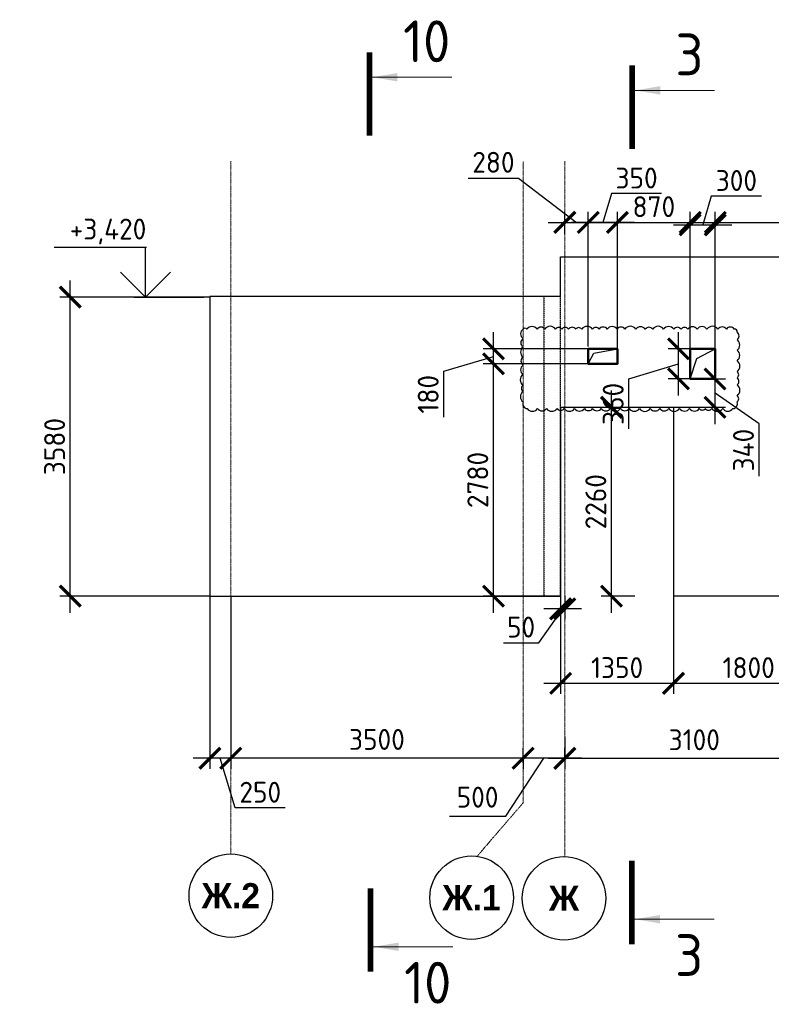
# Model space of a CAD drawing. Header units: millimetres. Extents: x 247266 to 730847, y -636031 to 10052.
# Tile 326 of 330: x 676003 to 685002, y -119462 to -107675. Entities that reach past the tile are written whole.
import ezdxf

# ---------------------------------------------------------------- set-up
doc = ezdxf.new("R2010")
doc.units = ezdxf.units.MM
for name, pattern in [('______5', [1100, 800, -100, 100, -100]), ('________', [0]), ('HIDDEN2', [4.7625, 3.175, -1.5875]), ('осевая', [50.8, 31.75, -6.35, 6.35, -6.35])]:
    doc.linetypes.add(name, pattern=pattern)
for name, color, linetype, lineweight in [('Standard', 7, 'Continuous', 25), ('Оси', 7, '______5', 18), ('Узлы', 7, 'Continuous', 0)]:
    doc.layers.add(name, color=color, linetype=linetype, lineweight=lineweight)
doc.layers.add('Исправления', color=1, linetype='Continuous')
doc.layers.add('РАЗМЕРЫ', color=7, linetype='Continuous')
doc.styles.add('Century Gothic', font='GOTHIC.TTF')
doc.styles.add('GOST-2.304_Type-B', font='GOST_Common.ttf')
doc.dimstyles.new('СПДС', dxfattribs={"dimscale": 100, "dimtxt": 2.5, "dimasz": 2.5, "dimexe": 1.25, "dimexo": 0, "dimtad": 1, "dimdec": 0, "dimtxsty": 'GOST-2.304_Type-B', "dimblk": 'ARCHTICK', "dimcen": 2.5, "dimdle": 2, "dimadec": 0, "dimazin": 2, "dimtfac": 0.75, "dimtdec": 0, "dimtmove": 1, "dimatfit": 3, "dimfxl": 1, "dimtolj": 1, "dimarcsym": 1})

# ---------------------------------------------------------------- blocks, each defined once
blk = doc.blocks.new('NSY101')
at = {"color": 0, "linetype": 'ByBlock', "lineweight": -2}
blk.add_circle((0, 0), 50, dxfattribs=at)
blk = doc.blocks.new('_ArchTick')
at = {"color": 0, "linetype": 'ByBlock', "const_width": 0.15}
blk.add_lwpolyline([(-0.5, -0.5), (0.5, 0.5)], dxfattribs=at)
blk = doc.blocks.new('*D3137')
at = {"color": 0, "lineweight": -2}
for p, q in [((688630, -116520), (688630, -116395)), ((689730, -116520), (689730, -116395)), ((689930, -116520), (688430, -116520))]:
    blk.add_line(p, q, dxfattribs=at)
at = {"layer": 'DEFPOINTS', "color": 0, "ltscale": 100}
for p in [(688630, -116520), (688630, -116520), (689730, -116520)]:
    blk.add_point(p, dxfattribs=at)
at = {"color": 0, "lineweight": -2, "ltscale": 100, "xscale": 250, "yscale": 250, "zscale": 250, "rotation": 180}
blk.add_blockref('_ArchTick', (688630, -116520), dxfattribs=at)
at = {"color": 0, "lineweight": -2, "ltscale": 100, "xscale": 250, "yscale": 250, "zscale": 250}
blk.add_blockref('_ArchTick', (689730, -116520), dxfattribs=at)
at = {"color": 0, "lineweight": 0, "ltscale": 100, "insert": (689180, -116295), "char_height": 250, "width": 83333.33, "attachment_point": 5, "style": 'GOST-2.304_Type-B'}
blk.add_mtext('\\A1;1100', dxfattribs=at)
blk = doc.blocks.new('*D3138')
at = {"color": 0, "lineweight": -2}
for p, q in [((685630, -116520), (685630, -116395)), ((688630, -116520), (688630, -116395)), ((688830, -116520), (685430, -116520))]:
    blk.add_line(p, q, dxfattribs=at)
at = {"layer": 'DEFPOINTS', "color": 0, "ltscale": 100}
for p in [(685630, -116520), (685630, -116520), (688630, -116520)]:
    blk.add_point(p, dxfattribs=at)
at = {"color": 0, "lineweight": -2, "ltscale": 100, "xscale": 250, "yscale": 250, "zscale": 250, "rotation": 180}
blk.add_blockref('_ArchTick', (685630, -116520), dxfattribs=at)
at = {"color": 0, "lineweight": -2, "ltscale": 100, "xscale": 250, "yscale": 250, "zscale": 250}
blk.add_blockref('_ArchTick', (688630, -116520), dxfattribs=at)
at = {"color": 0, "lineweight": 0, "ltscale": 100, "insert": (687155, -116295), "char_height": 250, "width": 83333.33, "attachment_point": 5, "style": 'GOST-2.304_Type-B'}
blk.add_mtext('\\A1;3000', dxfattribs=at)
blk = doc.blocks.new('*D3139')
at = {"color": 0, "lineweight": -2}
for p, q in [((682530, -116258), (682530, -116645)), ((685630, -116520), (685630, -116395)), ((685830, -116520), (682330, -116520))]:
    blk.add_line(p, q, dxfattribs=at)
at = {"layer": 'DEFPOINTS', "color": 0, "ltscale": 100}
for p in [(682530, -116258), (682530, -116520), (685630, -116520)]:
    blk.add_point(p, dxfattribs=at)
at = {"color": 0, "lineweight": -2, "ltscale": 100, "xscale": 250, "yscale": 250, "zscale": 250, "rotation": 180}
blk.add_blockref('_ArchTick', (682530, -116520), dxfattribs=at)
at = {"color": 0, "lineweight": -2, "ltscale": 100, "xscale": 250, "yscale": 250, "zscale": 250}
blk.add_blockref('_ArchTick', (685630, -116520), dxfattribs=at)
at = {"color": 0, "lineweight": 0, "ltscale": 100, "insert": (684080, -116295), "char_height": 250, "width": 83333.33, "attachment_point": 5, "style": 'GOST-2.304_Type-B'}
blk.add_mtext('\\A1;3100', dxfattribs=at)
blk = doc.blocks.new('*D3140')
at = {"layer": 'DEFPOINTS', "color": 0, "ltscale": 100}
for p in [(682480, -114575), (683831, -114575), (683831, -115619)]:
    blk.add_point(p, dxfattribs=at)
at = {"layer": 'РАЗМЕРЫ', "color": 0, "lineweight": -2}
for p, q in [((682480, -114575), (682480, -115744)), ((683831, -114575), (683831, -115744)), ((682280, -115619), (684031, -115619))]:
    blk.add_line(p, q, dxfattribs=at)
at = {"layer": 'РАЗМЕРЫ', "color": 0, "lineweight": -2, "ltscale": 100, "xscale": 250, "yscale": 250, "zscale": 250, "rotation": 180}
blk.add_blockref('_ArchTick', (682480, -115619), dxfattribs=at)
at = {"layer": 'РАЗМЕРЫ', "color": 0, "lineweight": -2, "ltscale": 100, "xscale": 250, "yscale": 250, "zscale": 250}
blk.add_blockref('_ArchTick', (683831, -115619), dxfattribs=at)
at = {"layer": 'РАЗМЕРЫ', "color": 0, "lineweight": 0, "ltscale": 100, "insert": (683156, -115431), "char_height": 250, "attachment_point": 5, "style": 'GOST-2.304_Type-B'}
blk.add_mtext('\\A1;1350', dxfattribs=at)
blk = doc.blocks.new('*D3152')
at = {"layer": 'DEFPOINTS', "color": 0, "ltscale": 100}
for p in [(683831, -114575), (685630, -114860), (685630, -115619)]:
    blk.add_point(p, dxfattribs=at)
at = {"layer": 'РАЗМЕРЫ', "color": 0, "lineweight": -2}
for p, q in [((683831, -114575), (683831, -115744)), ((685630, -114860), (685630, -115744)), ((683631, -115619), (685830, -115619))]:
    blk.add_line(p, q, dxfattribs=at)
at = {"layer": 'РАЗМЕРЫ', "color": 0, "lineweight": -2, "ltscale": 100, "xscale": 250, "yscale": 250, "zscale": 250, "rotation": 180}
blk.add_blockref('_ArchTick', (683831, -115619), dxfattribs=at)
at = {"layer": 'РАЗМЕРЫ', "color": 0, "lineweight": -2, "ltscale": 100, "xscale": 250, "yscale": 250, "zscale": 250}
blk.add_blockref('_ArchTick', (685630, -115619), dxfattribs=at)
at = {"layer": 'РАЗМЕРЫ', "color": 0, "lineweight": 0, "ltscale": 100, "insert": (684731, -115431), "char_height": 250, "attachment_point": 5, "style": 'GOST-2.304_Type-B'}
blk.add_mtext('\\A1;1800', dxfattribs=at)
blk = doc.blocks.new('*D3156')
at = {"layer": 'DEFPOINTS', "color": 0, "ltscale": 100}
for p in [(682642, -112315), (683089, -112315), (683370, -114575)]:
    blk.add_point(p, dxfattribs=at)
at = {"layer": 'РАЗМЕРЫ', "color": 0, "lineweight": -2}
for p, q in [((683089, -114775), (683089, -112115)), ((682642, -112315), (683214, -112315)), ((683370, -114575), (682964, -114575))]:
    blk.add_line(p, q, dxfattribs=at)
at = {"layer": 'РАЗМЕРЫ', "color": 0, "lineweight": -2, "ltscale": 100, "xscale": 250, "yscale": 250, "zscale": 250}
for p, rotation in [((683089, -112315), 90), ((683089, -114575), 270)]:
    blk.add_blockref('_ArchTick', p, dxfattribs=dict(at, rotation=rotation))
at = {"layer": 'РАЗМЕРЫ', "color": 0, "lineweight": 0, "ltscale": 100, "insert": (682901, -113445), "char_height": 250, "attachment_point": 5, "rotation": 90, "style": 'GOST-2.304_Type-B'}
blk.add_mtext('\\A1;2260', dxfattribs=at)
blk = doc.blocks.new('*D3157')
at = {"layer": 'DEFPOINTS', "color": 0, "ltscale": 100}
for p in [(684331, -110131), (684031, -111615), (684331, -111615)]:
    blk.add_point(p, dxfattribs=at)
at = {"layer": 'РАЗМЕРЫ', "color": 0, "lineweight": -2}
for p, q in [((684284, -109787), (684181, -110131)), ((684884, -109787), (684284, -109787)), ((684031, -111615), (684031, -110006)), ((684331, -111615), (684331, -110006)), ((683831, -110131), (684531, -110131))]:
    blk.add_line(p, q, dxfattribs=at)
at = {"layer": 'РАЗМЕРЫ', "color": 0, "lineweight": -2, "ltscale": 100, "xscale": 250, "yscale": 250, "zscale": 250, "rotation": 180}
blk.add_blockref('_ArchTick', (684031, -110131), dxfattribs=at)
at = {"layer": 'РАЗМЕРЫ', "color": 0, "lineweight": -2, "ltscale": 100, "xscale": 250, "yscale": 250, "zscale": 250}
blk.add_blockref('_ArchTick', (684331, -110131), dxfattribs=at)
at = {"layer": 'РАЗМЕРЫ', "color": 0, "lineweight": 0, "ltscale": 100, "insert": (684584, -109600), "char_height": 250, "attachment_point": 5, "style": 'GOST-2.304_Type-B'}
blk.add_mtext('\\A1;300', dxfattribs=at)
blk = doc.blocks.new('*D3146')
at = {"layer": 'DEFPOINTS', "color": 0, "ltscale": 100}
for p in [(686581, -110101), (686581, -110515), (684331, -111615)]:
    blk.add_point(p, dxfattribs=at)
at = {"layer": 'РАЗМЕРЫ', "color": 0, "lineweight": -2}
for p, q in [((684331, -111615), (684331, -109976)), ((686581, -110515), (686581, -109976)), ((684131, -110101), (686781, -110101))]:
    blk.add_line(p, q, dxfattribs=at)
at = {"layer": 'РАЗМЕРЫ', "color": 0, "lineweight": -2, "ltscale": 100, "xscale": 250, "yscale": 250, "zscale": 250, "rotation": 180}
blk.add_blockref('_ArchTick', (684331, -110101), dxfattribs=at)
at = {"layer": 'РАЗМЕРЫ', "color": 0, "lineweight": -2, "ltscale": 100, "xscale": 250, "yscale": 250, "zscale": 250}
blk.add_blockref('_ArchTick', (686581, -110101), dxfattribs=at)
at = {"layer": 'РАЗМЕРЫ', "color": 0, "lineweight": 0, "ltscale": 100, "insert": (685456, -109914), "char_height": 250, "attachment_point": 5, "style": 'GOST-2.304_Type-B'}
blk.add_mtext('\\A1;2250', dxfattribs=at)
blk = doc.blocks.new('*D3135')
at = {"layer": 'DEFPOINTS', "color": 0, "ltscale": 100}
for p in [(681676, -111795), (682834, -111795), (682465, -114575)]:
    blk.add_point(p, dxfattribs=at)
at = {"layer": 'РАЗМЕРЫ', "color": 0, "lineweight": -2}
for p, q in [((681676, -114775), (681676, -111595)), ((682834, -111795), (681551, -111795)), ((682465, -114575), (681551, -114575))]:
    blk.add_line(p, q, dxfattribs=at)
at = {"layer": 'РАЗМЕРЫ', "color": 0, "lineweight": -2, "ltscale": 100, "xscale": 250, "yscale": 250, "zscale": 250}
for p, rotation in [((681676, -111795), 90), ((681676, -114575), 270)]:
    blk.add_blockref('_ArchTick', p, dxfattribs=dict(at, rotation=rotation))
at = {"layer": 'РАЗМЕРЫ', "color": 0, "lineweight": 0, "ltscale": 100, "insert": (681488, -113185), "char_height": 250, "attachment_point": 5, "rotation": 90, "style": 'GOST-2.304_Type-B'}
blk.add_mtext('\\A1;2780', dxfattribs=at)
blk = doc.blocks.new('*D3136')
at = {"layer": 'DEFPOINTS', "color": 0, "ltscale": 100}
for p in [(681676, -111615), (682834, -111615), (682834, -111795)]:
    blk.add_point(p, dxfattribs=at)
at = {"layer": 'РАЗМЕРЫ', "color": 0, "lineweight": -2}
for p, q in [((681676, -111995), (681676, -111415)), ((682834, -111615), (681551, -111615)), ((681082, -111884), (681676, -111705)), ((682834, -111795), (681551, -111795)), ((681082, -112434), (681082, -111884))]:
    blk.add_line(p, q, dxfattribs=at)
at = {"layer": 'РАЗМЕРЫ', "color": 0, "lineweight": -2, "ltscale": 100, "xscale": 250, "yscale": 250, "zscale": 250}
for p, rotation in [((681676, -111615), 90), ((681676, -111795), 270)]:
    blk.add_blockref('_ArchTick', p, dxfattribs=dict(at, rotation=rotation))
at = {"layer": 'РАЗМЕРЫ', "color": 0, "lineweight": 0, "ltscale": 100, "insert": (680894, -112159), "char_height": 250, "attachment_point": 5, "rotation": 90, "style": 'GOST-2.304_Type-B'}
blk.add_mtext('\\A1;180', dxfattribs=at)
blk = doc.blocks.new('*D3144')
at = {"layer": 'DEFPOINTS', "color": 0, "ltscale": 100}
for p in [(684181, -111975), (684328, -111975), (683413, -112315)]:
    blk.add_point(p, dxfattribs=at)
at = {"layer": 'РАЗМЕРЫ', "color": 0, "lineweight": -2}
for p, q in [((684328, -112515), (684328, -111775)), ((684181, -111975), (684453, -111975)), ((684857, -112514), (684328, -112145)), ((683413, -112315), (684453, -112315)), ((684857, -113140), (684857, -112514))]:
    blk.add_line(p, q, dxfattribs=at)
at = {"layer": 'РАЗМЕРЫ', "color": 0, "lineweight": -2, "ltscale": 100, "xscale": 250, "yscale": 250, "zscale": 250}
for p, rotation in [((684328, -111975), 90), ((684328, -112315), 270)]:
    blk.add_blockref('_ArchTick', p, dxfattribs=dict(at, rotation=rotation))
at = {"layer": 'РАЗМЕРЫ', "color": 0, "lineweight": 0, "ltscale": 100, "insert": (684669, -112827), "char_height": 250, "attachment_point": 5, "rotation": 90, "style": 'GOST-2.304_Type-B'}
blk.add_mtext('\\A1;340', dxfattribs=at)
blk = doc.blocks.new('*D3145')
at = {"layer": 'DEFPOINTS', "color": 0, "ltscale": 100}
for p in [(683891, -111615), (684091, -111615), (684181, -111975)]:
    blk.add_point(p, dxfattribs=at)
at = {"layer": 'РАЗМЕРЫ', "color": 0, "lineweight": -2}
for p, q in [((683891, -112175), (683891, -111415)), ((684091, -111615), (683766, -111615)), ((683297, -111974), (683891, -111795)), ((683297, -112574), (683297, -111974)), ((684181, -111975), (683766, -111975))]:
    blk.add_line(p, q, dxfattribs=at)
at = {"layer": 'РАЗМЕРЫ', "color": 0, "lineweight": -2, "ltscale": 100, "xscale": 250, "yscale": 250, "zscale": 250}
for p, rotation in [((683891, -111615), 90), ((683891, -111975), 270)]:
    blk.add_blockref('_ArchTick', p, dxfattribs=dict(at, rotation=rotation))
at = {"layer": 'РАЗМЕРЫ', "color": 0, "lineweight": 0, "ltscale": 100, "insert": (683109, -112274), "char_height": 250, "attachment_point": 5, "rotation": 90, "style": 'GOST-2.304_Type-B'}
blk.add_mtext('\\A1;360', dxfattribs=at)
blk = doc.blocks.new('*D3141')
at = {"layer": 'DEFPOINTS', "color": 0, "ltscale": 100}
for p in [(682810, -110101), (682530, -110244), (682810, -111585)]:
    blk.add_point(p, dxfattribs=at)
at = {"layer": 'РАЗМЕРЫ', "color": 0, "lineweight": -2}
for p, q in [((681374, -109570), (681975, -109570)), ((681975, -109570), (682670, -110101)), ((682530, -110244), (682530, -109976)), ((682810, -111585), (682810, -109976)), ((682330, -110101), (683010, -110101))]:
    blk.add_line(p, q, dxfattribs=at)
at = {"layer": 'РАЗМЕРЫ', "color": 0, "lineweight": -2, "ltscale": 100, "xscale": 250, "yscale": 250, "zscale": 250, "rotation": 180}
blk.add_blockref('_ArchTick', (682530, -110101), dxfattribs=at)
at = {"layer": 'РАЗМЕРЫ', "color": 0, "lineweight": -2, "ltscale": 100, "xscale": 250, "yscale": 250, "zscale": 250}
blk.add_blockref('_ArchTick', (682810, -110101), dxfattribs=at)
at = {"layer": 'РАЗМЕРЫ', "color": 0, "lineweight": 0, "ltscale": 100, "insert": (681675, -109382), "char_height": 250, "attachment_point": 5, "style": 'GOST-2.304_Type-B'}
blk.add_mtext('\\A1;280', dxfattribs=at)
blk = doc.blocks.new('*D3142')
at = {"layer": 'DEFPOINTS', "color": 0, "ltscale": 100}
for p in [(684031, -110101), (683160, -111612), (684031, -111585)]:
    blk.add_point(p, dxfattribs=at)
at = {"layer": 'РАЗМЕРЫ', "color": 0, "lineweight": -2}
for p, q in [((683160, -111612), (683160, -109976)), ((684031, -111585), (684031, -109976)), ((682960, -110101), (684231, -110101))]:
    blk.add_line(p, q, dxfattribs=at)
at = {"layer": 'РАЗМЕРЫ', "color": 0, "lineweight": -2, "ltscale": 100, "xscale": 250, "yscale": 250, "zscale": 250, "rotation": 180}
blk.add_blockref('_ArchTick', (683160, -110101), dxfattribs=at)
at = {"layer": 'РАЗМЕРЫ', "color": 0, "lineweight": -2, "ltscale": 100, "xscale": 250, "yscale": 250, "zscale": 250}
blk.add_blockref('_ArchTick', (684031, -110101), dxfattribs=at)
at = {"layer": 'РАЗМЕРЫ', "color": 0, "lineweight": 0, "ltscale": 100, "insert": (683596, -109913), "char_height": 250, "attachment_point": 5, "style": 'GOST-2.304_Type-B'}
blk.add_mtext('\\A1;870', dxfattribs=at)
blk = doc.blocks.new('*D3143')
at = {"layer": 'DEFPOINTS', "color": 0, "ltscale": 100}
for p in [(682811, -110101), (682811, -110808), (683160, -111612)]:
    blk.add_point(p, dxfattribs=at)
at = {"layer": 'РАЗМЕРЫ', "color": 0, "lineweight": -2}
for p, q in [((683089, -109757), (682986, -110101)), ((683689, -109757), (683089, -109757)), ((682811, -110808), (682811, -109976)), ((683160, -111612), (683160, -109976)), ((683360, -110101), (682611, -110101))]:
    blk.add_line(p, q, dxfattribs=at)
at = {"layer": 'РАЗМЕРЫ', "color": 0, "lineweight": -2, "ltscale": 100, "xscale": 250, "yscale": 250, "zscale": 250, "rotation": 180}
blk.add_blockref('_ArchTick', (682811, -110101), dxfattribs=at)
at = {"layer": 'РАЗМЕРЫ', "color": 0, "lineweight": -2, "ltscale": 100, "xscale": 250, "yscale": 250, "zscale": 250}
blk.add_blockref('_ArchTick', (683160, -110101), dxfattribs=at)
at = {"layer": 'РАЗМЕРЫ', "color": 0, "lineweight": 0, "ltscale": 100, "insert": (683389, -109570), "char_height": 250, "attachment_point": 5, "style": 'GOST-2.304_Type-B'}
blk.add_mtext('\\A1;350', dxfattribs=at)
blk = doc.blocks.new('*D3163')
at = {"color": 0, "lineweight": -2}
for p, q in [((682030, -116569), (682030, -116391)), ((682530, -116520), (682530, -116391)), ((681823, -117208), (682280, -116516)), ((682730, -116516), (681830, -116516)), ((681148, -117208), (681823, -117208))]:
    blk.add_line(p, q, dxfattribs=at)
at = {"layer": 'DEFPOINTS', "color": 0, "ltscale": 100}
for p in [(682030, -116516), (682030, -116569), (682530, -116520)]:
    blk.add_point(p, dxfattribs=at)
at = {"color": 0, "lineweight": -2, "ltscale": 100, "xscale": 250, "yscale": 250, "zscale": 250, "rotation": 180}
blk.add_blockref('_ArchTick', (682030, -116516), dxfattribs=at)
at = {"color": 0, "lineweight": -2, "ltscale": 100, "xscale": 250, "yscale": 250, "zscale": 250}
blk.add_blockref('_ArchTick', (682530, -116516), dxfattribs=at)
at = {"color": 0, "lineweight": 0, "ltscale": 100, "insert": (681485, -116982), "char_height": 250, "attachment_point": 5, "style": 'GOST-2.304_Type-B'}
blk.add_mtext('\\A1;500', dxfattribs=at)
blk = doc.blocks.new('*D3164')
at = {"color": 0, "lineweight": -2}
for p, q in [((682230, -116516), (678330, -116516)), ((678530, -116516), (678530, -116641)), ((682030, -116516), (682030, -116641))]:
    blk.add_line(p, q, dxfattribs=at)
at = {"layer": 'DEFPOINTS', "color": 0, "ltscale": 100}
for p in [(678530, -116516), (678530, -116516), (682030, -116516)]:
    blk.add_point(p, dxfattribs=at)
at = {"color": 0, "lineweight": -2, "ltscale": 100, "xscale": 250, "yscale": 250, "zscale": 250, "rotation": 180}
blk.add_blockref('_ArchTick', (678530, -116516), dxfattribs=at)
at = {"color": 0, "lineweight": -2, "ltscale": 100, "xscale": 250, "yscale": 250, "zscale": 250}
blk.add_blockref('_ArchTick', (682030, -116516), dxfattribs=at)
at = {"color": 0, "lineweight": 0, "ltscale": 100, "insert": (680280, -116291), "char_height": 250, "attachment_point": 5, "style": 'GOST-2.304_Type-B'}
blk.add_mtext('\\A1;3500', dxfattribs=at)
blk = doc.blocks.new('*D3165')
at = {"layer": 'DEFPOINTS', "color": 0, "ltscale": 100}
for p in [(676608, -110995), (678280, -110995), (678280, -114575)]:
    blk.add_point(p, dxfattribs=at)
at = {"layer": 'РАЗМЕРЫ', "color": 0, "lineweight": -2}
for p, q in [((676608, -114775), (676608, -110795)), ((678280, -110995), (676483, -110995)), ((678280, -114575), (676483, -114575))]:
    blk.add_line(p, q, dxfattribs=at)
at = {"layer": 'РАЗМЕРЫ', "color": 0, "lineweight": -2, "ltscale": 100, "xscale": 250, "yscale": 250, "zscale": 250}
for p, rotation in [((676608, -110995), 90), ((676608, -114575), 270)]:
    blk.add_blockref('_ArchTick', p, dxfattribs=dict(at, rotation=rotation))
at = {"layer": 'РАЗМЕРЫ', "color": 0, "lineweight": 0, "ltscale": 100, "insert": (676421, -112785), "char_height": 250, "attachment_point": 5, "rotation": 90, "style": 'GOST-2.304_Type-B'}
blk.add_mtext('\\A1;3580', dxfattribs=at)
blk = doc.blocks.new('*D3166')
at = {"layer": 'DEFPOINTS', "color": 0, "ltscale": 100}
for p in [(678280, -114575), (678529, -114575), (678280, -116516)]:
    blk.add_point(p, dxfattribs=at)
at = {"layer": 'РАЗМЕРЫ', "color": 0, "lineweight": -2}
for p, q in [((678280, -114575), (678280, -116641)), ((678529, -114575), (678529, -116641)), ((678729, -116516), (678080, -116516)), ((678583, -117110), (678405, -116516)), ((679183, -117110), (678583, -117110))]:
    blk.add_line(p, q, dxfattribs=at)
at = {"layer": 'РАЗМЕРЫ', "color": 0, "lineweight": -2, "ltscale": 100, "xscale": 250, "yscale": 250, "zscale": 250, "rotation": 180}
blk.add_blockref('_ArchTick', (678280, -116516), dxfattribs=at)
at = {"layer": 'РАЗМЕРЫ', "color": 0, "lineweight": -2, "ltscale": 100, "xscale": 250, "yscale": 250, "zscale": 250}
blk.add_blockref('_ArchTick', (678529, -116516), dxfattribs=at)
at = {"layer": 'РАЗМЕРЫ', "color": 0, "lineweight": 0, "ltscale": 100, "insert": (678883, -116923), "char_height": 250, "attachment_point": 5, "style": 'GOST-2.304_Type-B'}
blk.add_mtext('\\A1;250', dxfattribs=at)
blk = doc.blocks.new('*D3167')
at = {"layer": 'DEFPOINTS', "color": 0, "ltscale": 100}
for p in [(682480, -114569), (682530, -114569), (682480, -114727)]:
    blk.add_point(p, dxfattribs=at)
at = {"layer": 'РАЗМЕРЫ', "color": 0, "lineweight": -2}
for p, q in [((682480, -114569), (682480, -114852)), ((682530, -114569), (682530, -114852)), ((682219, -115133), (682505, -114727)), ((682730, -114727), (682280, -114727)), ((681794, -115133), (682219, -115133))]:
    blk.add_line(p, q, dxfattribs=at)
at = {"layer": 'РАЗМЕРЫ', "color": 0, "lineweight": -2, "ltscale": 100, "xscale": 250, "yscale": 250, "zscale": 250}
blk.add_blockref('_ArchTick', (682480, -114727), dxfattribs=at)
at = {"layer": 'РАЗМЕРЫ', "color": 0, "lineweight": -2, "ltscale": 100, "xscale": 250, "yscale": 250, "zscale": 250, "rotation": 180}
blk.add_blockref('_ArchTick', (682530, -114727), dxfattribs=at)
at = {"layer": 'РАЗМЕРЫ', "color": 0, "lineweight": 0, "ltscale": 100, "insert": (682006, -114946), "char_height": 250, "attachment_point": 5, "style": 'GOST-2.304_Type-B'}
blk.add_mtext('\\A1;50', dxfattribs=at)

msp = doc.modelspace()

# ---------------------------------------------------------------- linework, layer by layer
at = {"linetype": 'HIDDEN2', "transparency": 33554687}
for p, q in [((682479.9, -114574.89), (682479.9, -110514.89)), ((682279.9, -110988.64), (682279.9, -114574.89))]:
    msp.add_line(p, q, dxfattribs=at)
for points in [[(676416.01, -110396.24), (677521.28, -110396.24)], [(677509.86, -110996.24), (677509.86, -110396.24)], [(677809.86, -110696.24), (677509.86, -110996.24), (677209.86, -110696.24)], [(677372.78, -110996.24), (678207.35, -110996.24)]]:
    msp.add_lwpolyline(points)
at = {"layer": 'Standard', "linetype": '________', "lineweight": 30, "transparency": 33554687}
for p, q in [((682479.9, -110514.89), (686580.69, -110514.89)), ((682479.9, -110988.64), (682479.9, -110514.89)), ((678279.96, -110988.64), (678279.96, -114574.89)), ((682479.9, -110988.64), (678279.96, -110988.64)), ((682479.9, -112314.89), (682479.9, -114574.89)), ((682479.9, -112314.89), (683831.4, -112314.89)), ((683831.23, -112314.89), (683831.23, -114574.89)), ((678279.96, -114574.89), (682483.43, -114574.89)), ((688129.9, -114574.89), (683831.43, -114574.89))]:
    msp.add_line(p, q, dxfattribs=at)
at = {"layer": 'Исправления'}
msp.add_lwpolyline([(682029.9, -111379.42, 0.52056705), (682029.9, -111491.64, 0.52056705), (682029.9, -111595.55, 0.52056705), (682029.9, -111712.68, 0.52056705), (682029.9, -111809.7, 0.52056705), (682029.9, -111921.73, 0.52056705), (682029.9, -112051.54, 0.52056705), (682029.9, -112125.5, 0.52056705), (682029.9, -112250.14, 0.52056705), (682080.03, -112329.72, 0.52056705), (682203.78, -112329.72, 0.52056705), (682309.32, -112329.72, 0.52056705), (682436.15, -112329.72, 0.52056705), (682523.89, -112329.72, 0.52056705), (682647.1, -112329.72, 0.52056705), (682764.95, -112329.72, 0.52056705), (682862.04, -112329.72, 0.52056705), (682966.45, -112329.72, 0.52056705), (683076.59, -112329.72, 0.52056705), (683197.99, -112329.72, 0.52056705), (683299.32, -112329.72, 0.52056705), (683422.48, -112329.72, 0.52056705), (683553.51, -112329.72, 0.52056705), (683666.37, -112329.72, 0.52056705), (683774.33, -112329.72, 0.52056705), (683904.56, -112329.72, 0.52056705), (684023.7, -112329.72, 0.52056705), (684140.26, -112329.72, 0.52056705), (684211.79, -112329.72, 0.52056705), (684290.91, -112329.72, 0.52056705), (684420.25, -112329.72, 0.52056705), (684541.93, -112329.72, 0.52056705), (684592.1, -112250.06, 0.52056705), (684592.1, -112175.99, 0.52056705), (684592.1, -112046.57, 0.52056705), (684592.1, -111963.18, 0.52056705), (684592.1, -111888.04, 0.52056705), (684592.1, -111756.75, 0.52056705), (684592.1, -111632.01, 0.52056705), (684592.1, -111508.26, 0.52056705), (684592.1, -111414.82, 0.52056705), (684557.6, -111379.42, 0.52056705), (684464.04, -111379.42, 0.52056705), (684363.14, -111379.42, 0.52056705), (684231.5, -111379.42, 0.52056705), (684113.17, -111379.42, 0.52056705), (684003.31, -111379.42, 0.52056705), (683921.24, -111379.42, 0.52056705), (683834.19, -111379.42, 0.52056705), (683713.14, -111379.42, 0.52056705), (683582.14, -111379.42, 0.52056705), (683493.01, -111379.42, 0.52056705), (683380.63, -111379.42, 0.52056705), (683248.9, -111379.42, 0.52056705), (683155.13, -111379.42, 0.52056705), (683036.51, -111379.42, 0.52056705), (682939.35, -111379.42, 0.52056705), (682861.8, -111379.42, 0.52056705), (682732.44, -111379.42, 0.52056705), (682660.45, -111379.42, 0.52056705), (682574.93, -111379.42, 0.52056705), (682494.24, -111379.42, 0.52056705), (682420.04, -111379.42, 0.52056705), (682288.9, -111379.42, 0.52056705), (682197.73, -111379.42, 0.52056705), (682075.86, -111379.42, 0.52056705)], format="xyb", close=True, dxfattribs=at)
at = {"layer": 'Оси', "linetype": 'осевая', "lineweight": 0, "ltscale": 0.3, "transparency": 33554687}
for p, q in [((678529.85, -117661.09), (678528.9, -109366.93)), ((682029.9, -117050.9), (682029.9, -109366.93)), ((682529.9, -117688.91), (682529.9, -109366.93)), ((681476.53, -117693.31), (682029.9, -117050.9))]:
    msp.add_line(p, q, dxfattribs=at)
at = {"layer": 'РАЗМЕРЫ', "lineweight": 50}
for points in [[(682809.86, -111615.26), (683160.47, -111615.26), (683160.47, -111795.34), (682809.86, -111795.26)], [(684330.85, -111975.26), (684030.86, -111975.26), (684030.86, -111615.26), (684330.85, -111615.26)]]:
    msp.add_lwpolyline(points, close=True, dxfattribs=at)
at = {"layer": 'РАЗМЕРЫ'}
for points in [[(682809.86, -111795.26), (682875.41, -111667.67), (683160.47, -111615.26)], [(684030.86, -111975.26), (684110.14, -111729.32), (684330.85, -111615.26)]]:
    msp.add_lwpolyline(points, dxfattribs=at)
at = {"layer": 'Узлы', "linetype": 'Continuous', "lineweight": 0}
for p, q in [((680225.94, -108363.58, 400), (681175.94, -108363.58, 400)), ((683371.65, -108520.93, 400), (684321.65, -108520.93, 400)), ((683367.73, -118442.81, 200), (684317.73, -118442.81, 200)), ((680238.68, -118772.84, 200), (681188.68, -118772.84, 200))]:
    msp.add_line(p, q, dxfattribs=at)
at = {"layer": 'Узлы', "linetype": 'Continuous', "lineweight": 0, "const_width": 70}
for points, elevation in [([(680190.94, -108063.58), (680190.94, -109063.58)], 400), ([(683336.65, -108220.93), (683336.65, -109220.93)], 400), ([(683332.73, -118742.81), (683332.73, -117742.81)], 200), ([(680203.68, -119072.84), (680203.68, -118072.84)], 200)]:
    msp.add_lwpolyline(points, dxfattribs=dict(at, elevation=elevation))
at = {"layer": 'Узлы', "linetype": 'Continuous', "lineweight": 0}
for points in [[(680225.94, -108363.58, 400), (680526.39, -108413.86, 400), (680526.39, -108313.3, 400)], [(683371.65, -108520.93, 400), (683672.1, -108571.21, 400), (683672.1, -108470.65, 400)], [(683367.73, -118442.81, 200), (683668.18, -118493.09, 200), (683668.18, -118392.53, 200)], [(680238.68, -118772.84, 200), (680539.13, -118823.12, 200), (680539.13, -118722.56, 200)]]:
    msp.add_solid(points, dxfattribs=at)

# ---------------------------------------------------------------- block references
at = {"layer": 'Оси', "linetype": 'Continuous', "lineweight": 25, "transparency": 33554687, "xscale": 9.999999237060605, "yscale": 9.999999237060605, "zscale": 9.999999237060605}
for p in [(678530.91, -118161.09), (681413.32, -118185.41)]:
    msp.add_blockref('NSY101', p, dxfattribs=at)
at = {"layer": 'Оси', "linetype": 'Continuous', "lineweight": 25, "transparency": 33554687, "xscale": 9.999999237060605, "yscale": 9.999999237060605, "zscale": 9.999999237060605, "rotation": 90.00000000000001}
msp.add_blockref('NSY101', (682519.79, -118192.52), dxfattribs=at)

# ---------------------------------------------------------------- texts
at = {"style": 'GOST-2.304_Type-B'}
msp.add_text('+3,420', height=250, dxfattribs=at).set_placement((676601.92, -110306.24))
at = {"layer": 'Оси', "linetype": 'Continuous', "lineweight": 25, "transparency": 33554687, "char_height": 300, "attachment_point": 5, "style": 'Century Gothic'}
for s, insert, width in [('\\A1;{\\fCentury Gothic|i0|b1;\\H300.000000;\\W1.000000;\\C16;Ж.2}\\P', (678530.91, -118161.09), 890), ('\\A1;{\\fCentury Gothic|i0|b1;\\H300.000000;\\W1.000000;\\C16;Ж.1}\\P', (681413.32, -118185.41), 890), ('\\A1;{\\fCentury Gothic|i0|b1;\\H300.000000;\\W1.000000;\\C16;Ж}\\P', (682519.79, -118192.52), 540)]:
    msp.add_mtext(s, dxfattribs=dict(at, insert=insert, width=width))
at = {"layer": 'Узлы', "linetype": 'Continuous', "lineweight": 0, "char_height": 500, "attachment_point": 5, "style": 'GOST-2.304_Type-B'}
for s, insert in [('10', (680875.94, -107933.58, 400)), ('3', (684021.65, -108090.93, 400)), ('3', (684017.73, -118872.81, 200)), ('10', (680888.68, -119202.84, 200))]:
    msp.add_mtext_dynamic_manual_height_columns(s, width=723.8798, gutter_width=25, heights=[0], dxfattribs=dict(at, insert=insert))

# ---------------------------------------------------------------- dimensions: what is measured, and where the dimension line sits
at = {"lineweight": 0}
for base, p1, p2, picture, middle in [((682529.9, -116520.1), (685629.9, -116520.1), (682529.9, -116257.66), '*D3139', (684079.9, -116520.1)), ((685629.9, -116520.1), (688629.9, -116520.1), (685629.9, -116520.1), '*D3138', (687155.05, -116520.1)), ((688629.9, -116520.1), (689729.9, -116520.1), (688629.9, -116520.1), '*D3137', (689179.9, -116520.1))]:
    dim = msp.add_linear_dim(base=base, p1=p1, p2=p2, angle=180, dimstyle='СПДС', override={"dimgap": 1}, dxfattribs=at)
    dim.commit()
    dim.dimension.update_dxf_attribs({"geometry": picture, "text_midpoint": middle, "dimtype": 160})
dim = msp.add_linear_dim(base=(678529.72, -116516.3), p1=(682029.9, -116515.9), p2=(678529.72, -116516.3), dimstyle='СПДС', override={"dimgap": 1}, dxfattribs=at)
dim.commit()
dim.dimension.update_dxf_attribs({"geometry": '*D3164', "text_midpoint": (680279.81, -116291.18)})
dim = msp.add_linear_dim(base=(682029.9, -116515.9), p1=(682529.9, -116520.1), p2=(682029.9, -116569.02), dimstyle='СПДС', override={"dimgap": 1}, dxfattribs=at)
dim.commit()
dim.dimension.update_dxf_attribs({"geometry": '*D3163', "text_midpoint": (681723.13, -117207.5), "dimtype": 160})
at = {"layer": 'РАЗМЕРЫ', "lineweight": 0}
for base, p1, p2, picture, middle in [((682809.86, -110101.37), (682529.9, -110243.87), (682809.86, -111585.26), '*D3141', (681912.37, -109570.12)), ((682479.9, -114727.24), (682529.9, -114568.62), (682479.9, -114568.62), '*D3167', (682156.37, -115133.49))]:
    dim = msp.add_linear_dim(base=base, p1=p1, p2=p2, dimstyle='СПДС', dxfattribs=at)
    dim.commit()
    dim.dimension.update_dxf_attribs({"geometry": picture, "text_midpoint": middle, "dimtype": 160})
for base, p1, p2, picture, middle in [((682810.86, -110101.37), (683160.47, -111612.24), (682810.86, -110808.26), '*D3143', (683151.33, -109569.87)), ((684330.85, -110131.37), (684030.86, -111615.26), (684330.85, -111615.26), '*D3157', (684346.52, -109599.87)), ((684030.86, -110101.37), (683160.47, -111612.24), (684030.86, -111585.26), '*D3142', (683595.67, -109913.49)), ((686580.69, -110101.37), (684330.85, -111615.26), (686580.69, -110514.89), '*D3146', (685455.77, -109913.74)), ((678279.96, -116516.3), (678529.5, -114574.89), (678279.96, -114574.89), '*D3166', (678645.47, -116922.8))]:
    dim = msp.add_linear_dim(base=base, p1=p1, p2=p2, dimstyle='СПДС', dxfattribs=at)
    dim.commit()
    dim.dimension.update_dxf_attribs({"geometry": picture, "text_midpoint": middle})
for base, p1, p2, picture, middle in [((676608.24, -110994.89), (678279.96, -114574.89), (678279.96, -110994.89), '*D3165', (676420.61, -112784.89)), ((681676, -111615.26), (682834.15, -111795.26), (682834.15, -111615.26), '*D3136', (680894.25, -111946)), ((683891.2, -111615.26), (684180.86, -111975.26), (684091.31, -111615.26), '*D3145', (683109.45, -112036)), ((681676, -111795.38), (682464.55, -114574.89), (682834.15, -111795.38), '*D3135', (681488.13, -113185.14)), ((683088.71, -112314.89), (683370.35, -114574.89), (682642.43, -112314.89), '*D3156', (682901.09, -113444.89))]:
    dim = msp.add_linear_dim(base=base, p1=p1, p2=p2, angle=90, dimstyle='СПДС', dxfattribs=at)
    dim.commit()
    dim.dimension.update_dxf_attribs({"geometry": picture, "text_midpoint": middle})
dim = msp.add_linear_dim(base=(684327.53, -111975.26), p1=(683413.23, -112314.89), p2=(684180.86, -111975.26), angle=90, dimstyle='СПДС', dxfattribs=at)
dim.commit()
dim.dimension.update_dxf_attribs({"geometry": '*D3144', "text_midpoint": (684856.67, -112576.86), "dimtype": 160})
for base, p1, p2, picture, middle in [((683831.43, -115618.74), (682479.9, -114574.89), (683831.43, -114574.89), '*D3140', (683155.67, -115431.11)), ((685629.9, -115618.74), (683831.43, -114574.89), (685629.9, -114860.11), '*D3152', (684730.67, -115431.11))]:
    dim = msp.add_linear_dim(base=base, p1=p1, p2=p2, dimstyle='СПДС', override={"dimrnd": 5}, dxfattribs=at)
    dim.commit()
    dim.dimension.update_dxf_attribs({"geometry": picture, "text_midpoint": middle})

doc.saveas('drawing.dxf')
